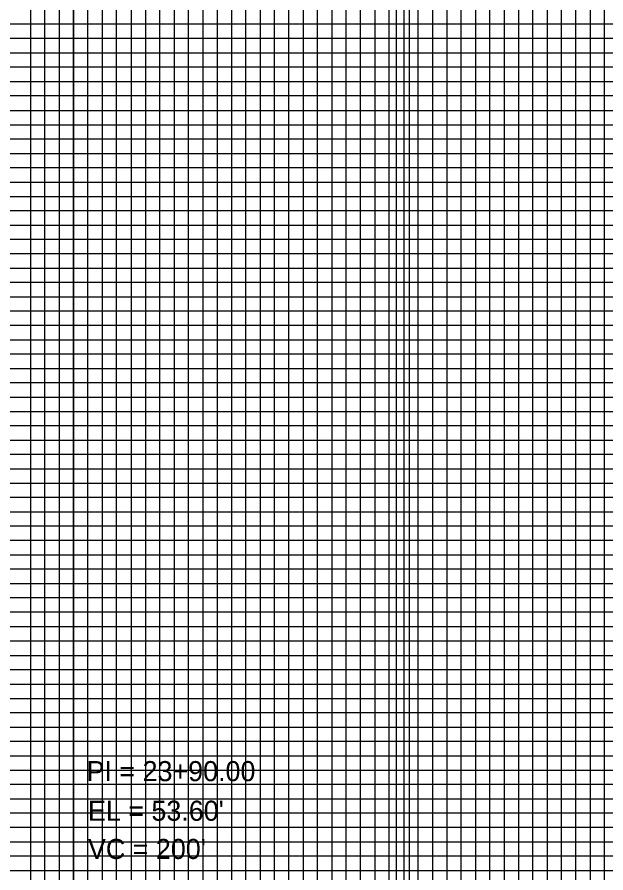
# Model space of a CAD drawing. Extents: x 2345490 to 2436403, y 465165 to 573888.
# Drawn here: x 2383070.5 to 2383275.6, y 491737.1 to 492035.5 of the extents above; entities that cross this region are included whole.
import ezdxf

# ---------------------------------------------------------------- set-up
doc = ezdxf.new("R2010")
doc.units = 0
for name, color, linetype in [('Old_Level_18', 7, 'Continuous'), ('Old_Level_2', 7, 'Continuous'), ('Old_Level_41', 7, 'Continuous'), ('Old_Level_42', 7, 'Continuous'), ('Old_Level_43', 7, 'Continuous'), ('Old_Level_50', 7, 'Continuous'), ('Old_Level_51', 7, 'Continuous')]:
    doc.layers.add(name, color=color, linetype=linetype)

msp = doc.modelspace()

# ---------------------------------------------------------------- linework, layer by layer
at = {"layer": 'Old_Level_18'}
for points in [[(2383190.125, 492527.95225), (2381690.125, 492527.95225), (2381690.125, 491477.95225), (2383190.125, 491477.95225)], [(2384590.125, 492527.95225), (2383090.125, 492527.95225), (2383090.125, 491477.95225), (2384590.125, 491477.95225)]]:
    msp.add_lwpolyline(points, close=True, dxfattribs=at)
at = {"layer": 'Old_Level_41'}
for points in [[(2383090.125, 492527.95225), (2383140.125, 492527.95225), (2383140.125, 491502.95225), (2383190.125, 491502.95225), (2383190.125, 492527.95225), (2383240.125, 492527.95225), (2383240.125, 491502.95225), (2383290.125, 491502.95225), (2383290.125, 492527.95225), (2383340.125, 492527.95225), (2383340.125, 491502.95225), (2383390.125, 491502.95225), (2383390.125, 492527.95225), (2383440.125, 492527.95225), (2383440.125, 491502.95225), (2383490.125, 491502.95225), (2383490.125, 492527.95225), (2383540.125, 492527.95225), (2383540.125, 491502.95225), (2383590.125, 491502.95225), (2383590.125, 492527.95225), (2383640.125, 492527.95225), (2383640.125, 491502.95225), (2383690.125, 491502.95225)], [(2383165.125, 491502.95225), (2383165.125, 492527.95225), (2383215.125, 492527.95225), (2383215.125, 491502.95225), (2383265.125, 491502.95225), (2383265.125, 492527.95225), (2383315.125, 492527.95225), (2383315.125, 491502.95225), (2383365.125, 491502.95225), (2383365.125, 492527.95225), (2383415.125, 492527.95225), (2383415.125, 491502.95225), (2383465.125, 491502.95225), (2383465.125, 492527.95225), (2383515.125, 492527.95225), (2383515.125, 491502.95225), (2383565.125, 491502.95225), (2383565.125, 492527.95225), (2383615.125, 492527.95225), (2383615.125, 491502.95225), (2383665.125, 491502.95225), (2383665.125, 492527.95225), (2383715.125, 492527.95225)], [(2383115.125, 492390.40225), (2383115.125, 491502.95225)], [(2383190.125, 492027.95225), (2381690.125, 492027.95225), (2381690.125, 491977.95225), (2383190.125, 491977.95225)], [(2384590.125, 492027.95225), (2383090.125, 492027.95225), (2383090.125, 491977.95225), (2384590.125, 491977.95225)], [(2383190.125, 491927.95225), (2381690.125, 491927.95225), (2381690.125, 491877.95225), (2383190.125, 491877.95225)], [(2384590.125, 491927.95225), (2383090.125, 491927.95225), (2383090.125, 491877.95225), (2384590.125, 491877.95225)], [(2383190.125, 491852.95225), (2381690.125, 491852.95225), (2381690.125, 491902.95225), (2383190.125, 491902.95225)], [(2384590.125, 491852.95225), (2383090.125, 491852.95225), (2383090.125, 491902.95225), (2384590.125, 491902.95225)], [(2383190.125, 491827.95225), (2381690.125, 491827.95225), (2381690.125, 491777.95225), (2383190.125, 491777.95225)], [(2384590.125, 491827.95225), (2383090.125, 491827.95225), (2383090.125, 491777.95225), (2384590.125, 491777.95225)], [(2383190.125, 491752.95225), (2381690.125, 491752.95225), (2381690.125, 491802.95225), (2383190.125, 491802.95225)], [(2384590.125, 491752.95225), (2383090.125, 491752.95225), (2383090.125, 491802.95225), (2384590.125, 491802.95225)]]:
    msp.add_lwpolyline(points, dxfattribs=at)
at = {"layer": 'Old_Level_42'}
for points in [[(2383040.125, 492390.40225), (2383040.125, 491502.95225), (2383090.125, 491502.95225), (2383090.125, 492390.40225)], [(2383140.125, 492390.40225), (2383140.125, 491502.95225), (2383190.125, 491502.95225)], [(2383190.125, 491952.95225), (2381690.125, 491952.95225), (2381690.125, 492002.95225), (2383190.125, 492002.95225)], [(2384590.125, 491952.95225), (2383090.125, 491952.95225), (2383090.125, 492002.95225), (2384590.125, 492002.95225)]]:
    msp.add_lwpolyline(points, dxfattribs=at)
at = {"layer": 'Old_Level_43'}
for points in [[(2383145.125, 492527.95225), (2383145.125, 491502.95225), (2383150.125, 491502.95225), (2383150.125, 492527.95225)], [(2383155.125, 492527.95225), (2383155.125, 491502.95225), (2383160.125, 491502.95225), (2383160.125, 492527.95225)], [(2383170.125, 492527.95225), (2383170.125, 491502.95225), (2383175.125, 491502.95225), (2383175.125, 492527.95225)], [(2383180.125, 492527.95225), (2383180.125, 491502.95225), (2383185.125, 491502.95225), (2383185.125, 492527.95225)], [(2383195.125, 492527.95225), (2383195.125, 491502.95225), (2383200.125, 491502.95225), (2383200.125, 492527.95225)], [(2383205.125, 492527.95225), (2383205.125, 491502.95225), (2383210.125, 491502.95225), (2383210.125, 492527.95225)], [(2383220.125, 492527.95225), (2383220.125, 491502.95225), (2383225.125, 491502.95225), (2383225.125, 492527.95225)], [(2383230.125, 492527.95225), (2383230.125, 491502.95225), (2383235.125, 491502.95225), (2383235.125, 492527.95225)], [(2383245.125, 492527.95225), (2383245.125, 491502.95225), (2383250.125, 491502.95225), (2383250.125, 492527.95225)], [(2383255.125, 492527.95225), (2383255.125, 491502.95225), (2383260.125, 491502.95225), (2383260.125, 492527.95225)], [(2383270.125, 492527.95225), (2383270.125, 491502.95225), (2383275.125, 491502.95225), (2383275.125, 492527.95225)], [(2383075.125, 492390.40225), (2383075.125, 491502.95225)], [(2383075.125, 491502.95225), (2383080.125, 491502.95225), (2383080.125, 492390.40225)], [(2383085.125, 492390.40225), (2383085.125, 491502.95225), (2383095.125, 491502.95225), (2383095.125, 492390.40225)], [(2383100.125, 492390.40225), (2383100.125, 491502.95225), (2383105.125, 491502.95225), (2383105.125, 492390.40225)], [(2383110.125, 492390.40225), (2383110.125, 491502.95225), (2383120.125, 491502.95225), (2383120.125, 492390.40225)], [(2383125.125, 492390.40225), (2383125.125, 491502.95225), (2383130.125, 491502.95225), (2383130.125, 492390.40225)], [(2383135.125, 492390.40225), (2383135.125, 491502.95225), (2383145.125, 491502.95225)], [(2383140.125, 492032.95225), (2381740.125, 492032.95225), (2381740.125, 492022.95225), (2383140.125, 492022.95225)], [(2384540.125, 492032.95225), (2383140.125, 492032.95225), (2383140.125, 492022.95225), (2384540.125, 492022.95225)], [(2383140.125, 492017.95225), (2381740.125, 492017.95225), (2381740.125, 492012.95225), (2383140.125, 492012.95225)], [(2384540.125, 492017.95225), (2383140.125, 492017.95225), (2383140.125, 492012.95225), (2384540.125, 492012.95225)], [(2383140.125, 492007.95225), (2381740.125, 492007.95225)], [(2384540.125, 492007.95225), (2383140.125, 492007.95225)], [(2381740.125, 491997.95225), (2383140.125, 491997.95225)], [(2383140.125, 491997.95225), (2384540.125, 491997.95225)], [(2383140.125, 491992.95225), (2381740.125, 491992.95225), (2381740.125, 491987.95225), (2383140.125, 491987.95225)], [(2384540.125, 491992.95225), (2383140.125, 491992.95225), (2383140.125, 491987.95225), (2384540.125, 491987.95225)], [(2383140.125, 491982.95225), (2381740.125, 491982.95225), (2381740.125, 491972.95225), (2383140.125, 491972.95225)], [(2384540.125, 491982.95225), (2383140.125, 491982.95225), (2383140.125, 491972.95225), (2384540.125, 491972.95225)], [(2383140.125, 491967.95225), (2381740.125, 491967.95225), (2381740.125, 491962.95225), (2383140.125, 491962.95225)], [(2384540.125, 491967.95225), (2383140.125, 491967.95225), (2383140.125, 491962.95225), (2384540.125, 491962.95225)], [(2383140.125, 491957.95225), (2381740.125, 491957.95225), (2381740.125, 491947.95225), (2383140.125, 491947.95225)], [(2384540.125, 491957.95225), (2383140.125, 491957.95225), (2383140.125, 491947.95225), (2384540.125, 491947.95225)], [(2383140.125, 491942.95225), (2381740.125, 491942.95225), (2381740.125, 491937.95225), (2383140.125, 491937.95225)], [(2384540.125, 491942.95225), (2383140.125, 491942.95225), (2383140.125, 491937.95225), (2384540.125, 491937.95225)], [(2383140.125, 491932.95225), (2381740.125, 491932.95225), (2381740.125, 491922.95225), (2383140.125, 491922.95225)], [(2384540.125, 491932.95225), (2383140.125, 491932.95225), (2383140.125, 491922.95225), (2384540.125, 491922.95225)], [(2383140.125, 491917.95225), (2381740.125, 491917.95225), (2381740.125, 491912.95225), (2383140.125, 491912.95225)], [(2384540.125, 491917.95225), (2383140.125, 491917.95225), (2383140.125, 491912.95225), (2384540.125, 491912.95225)], [(2383140.125, 491907.95225), (2381740.125, 491907.95225), (2381740.125, 491897.95225), (2383140.125, 491897.95225)], [(2384540.125, 491907.95225), (2383140.125, 491907.95225), (2383140.125, 491897.95225), (2384540.125, 491897.95225)], [(2383140.125, 491892.95225), (2381740.125, 491892.95225), (2381740.125, 491887.95225), (2383140.125, 491887.95225)], [(2384540.125, 491892.95225), (2383140.125, 491892.95225), (2383140.125, 491887.95225), (2384540.125, 491887.95225)], [(2383140.125, 491882.95225), (2381740.125, 491882.95225), (2381740.125, 491872.95225), (2383140.125, 491872.95225)], [(2384540.125, 491882.95225), (2383140.125, 491882.95225), (2383140.125, 491872.95225), (2384540.125, 491872.95225)], [(2383140.125, 491867.95225), (2381740.125, 491867.95225), (2381740.125, 491862.95225), (2383140.125, 491862.95225)], [(2384540.125, 491867.95225), (2383140.125, 491867.95225), (2383140.125, 491862.95225), (2384540.125, 491862.95225)], [(2383140.125, 491857.95225), (2381740.125, 491857.95225), (2381740.125, 491847.95225), (2383140.125, 491847.95225)], [(2384540.125, 491857.95225), (2383140.125, 491857.95225), (2383140.125, 491847.95225), (2384540.125, 491847.95225)], [(2383140.125, 491842.95225), (2381740.125, 491842.95225), (2381740.125, 491837.95225), (2383140.125, 491837.95225)], [(2384540.125, 491842.95225), (2383140.125, 491842.95225), (2383140.125, 491837.95225), (2384540.125, 491837.95225)], [(2383140.125, 491832.95225), (2381740.125, 491832.95225), (2381740.125, 491822.95225), (2383140.125, 491822.95225)], [(2384540.125, 491832.95225), (2383140.125, 491832.95225), (2383140.125, 491822.95225), (2384540.125, 491822.95225)], [(2383140.125, 491817.95225), (2381740.125, 491817.95225), (2381740.125, 491812.95225), (2383140.125, 491812.95225)], [(2384540.125, 491817.95225), (2383140.125, 491817.95225), (2383140.125, 491812.95225), (2384540.125, 491812.95225)], [(2383140.125, 491807.95225), (2381740.125, 491807.95225), (2381740.125, 491797.95225), (2383140.125, 491797.95225)], [(2384540.125, 491807.95225), (2383140.125, 491807.95225), (2383140.125, 491797.95225), (2384540.125, 491797.95225)], [(2383140.125, 491792.95225), (2381740.125, 491792.95225), (2381740.125, 491787.95225), (2383140.125, 491787.95225)], [(2384540.125, 491792.95225), (2383140.125, 491792.95225), (2383140.125, 491787.95225), (2384540.125, 491787.95225)], [(2383140.125, 491782.95225), (2381740.125, 491782.95225), (2381740.125, 491772.95225), (2383140.125, 491772.95225)], [(2384540.125, 491782.95225), (2383140.125, 491782.95225), (2383140.125, 491772.95225), (2384540.125, 491772.95225)], [(2383140.125, 491767.95225), (2381740.125, 491767.95225), (2381740.125, 491762.95225), (2383140.125, 491762.95225)], [(2384540.125, 491767.95225), (2383140.125, 491767.95225), (2383140.125, 491762.95225), (2384540.125, 491762.95225)], [(2383140.125, 491757.95225), (2381740.125, 491757.95225), (2381740.125, 491747.95225), (2383140.125, 491747.95225)], [(2384540.125, 491757.95225), (2383140.125, 491757.95225), (2383140.125, 491747.95225), (2384540.125, 491747.95225)], [(2383140.125, 491742.95225), (2381740.125, 491742.95225), (2381740.125, 491737.95225), (2383140.125, 491737.95225)], [(2384540.125, 491742.95225), (2383140.125, 491742.95225), (2383140.125, 491737.95225), (2384540.125, 491737.95225)]]:
    msp.add_lwpolyline(points, dxfattribs=at)
at = {"layer": 'Old_Level_50'}
msp.add_lwpolyline([(2383202.625, 492530.50225), (2381536.125, 492530.50225), (2381536.125, 491475.40225), (2383202.625, 491475.40225)], close=True, dxfattribs=at)
at = {"layer": 'Old_Level_51'}
msp.add_lwpolyline([(2383207.125, 492552.95225), (2381523.125, 492552.95225), (2381523.125, 491452.95225), (2383207.125, 491452.95225)], close=True, dxfattribs=at)

# ---------------------------------------------------------------- texts
at = {"layer": 'Old_Level_2'}
for s, height, p in [('PI = 23+90.00', 7.0000005, (2383094.64863, 491769.09038)), ("EL = 53.60'", 7.0000005, (2383095.125, 491755.28316)), ("VC = 200'", 7.000001, (2383095.125, 491741.9523))]:
    msp.add_text(s, height=height, dxfattribs=at).set_placement(p)

doc.saveas('drawing.dxf')
